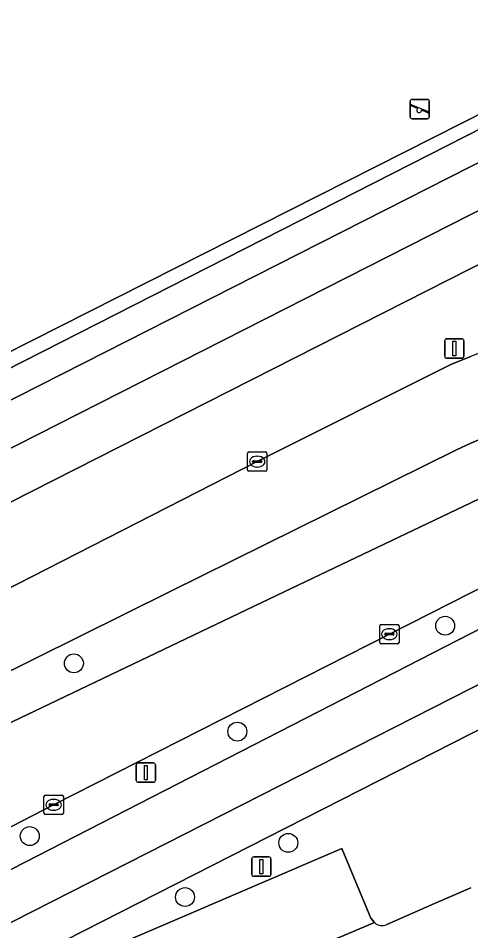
# Model space of a CAD drawing. Extents: x 158835 to 160077, y 386387 to 387778.
# Drawn here: x 159476.64 to 159500, y 386982.48 to 387029.65 of the extents above; entities that cross this region are included whole.
import ezdxf

# ---------------------------------------------------------------- set-up
doc = ezdxf.new("R2010")
doc.units = 0
for name, color, linetype in [('IMGEO_Berm_groen', 7, 'Continuous'), ('IMGEO_Boom', 7, 'Continuous'), ('IMGEO_Fietspad_gesloten', 7, 'Continuous'), ('IMGEO_Groenvoorziening', 7, 'Continuous'), ('IMGEO_Hek', 7, 'Continuous'), ('IMGEO_Kolk', 7, 'Continuous'), ('IMGEO_Lichtmast', 7, 'Continuous'), ('IMGEO_Parkeervlak_open', 7, 'Continuous'), ('IMGEO_Rijbaan_lokaal_gesloten', 7, 'Continuous'), ('IMGEO_Rijbaan_lokaal_open', 7, 'Continuous'), ('IMGEO_Speelvoorziening', 7, 'Continuous'), ('IMGEO_Voetpad_open', 7, 'Continuous')]:
    doc.layers.add(name, color=color, linetype=linetype)

msp = doc.modelspace()

# ---------------------------------------------------------------- linework, layer by layer
at = {"layer": 'IMGEO_Berm_groen'}
for points in [[(159542.722, 387038.347), (159543.219, 387037.35), (159541.973, 387036.637), (159541.384, 387037.744), (159526.369, 387030.114), (159500, 387016.714), (159467.11, 387000), (159462.49, 386997.652)], [(159464.216, 386994.127), (159471.674, 386997.886), (159475.81, 387000), (159488.977, 387006.731), (159499.008, 387011.77), (159500, 387012.171)], [(159504.791, 387009.706), (159500, 387007.682), (159499.27, 387007.345), (159484.456, 387000), (159465.952, 386990.826)], [(159500, 387004.606), (159501.961, 387005.543), (159506.555, 387007.488)], [(159466.95, 386988.806), (159490.366, 387000), (159500, 387004.606)], [(159503.135, 387001.53), (159500.114, 387000), (159500, 386999.942), (159495.8, 386997.815), (159478.468, 386988.994), (159469.441, 386984.349), (159469.365, 386984.31)], [(159470.25, 386982.573), (159470.367, 386982.632), (159500, 386997.852), (159503.991, 386999.902), (159504.177, 387000)]]:
    msp.add_lwpolyline(points, dxfattribs=at)
msp.add_arc((159524.184, 386950.945), 65.829, 104.49776, 111.55361, dxfattribs=at)
at = {"layer": 'IMGEO_Boom'}
for centre in [(159498.679, 386998.25), (159479.514, 386996.304), (159487.952, 386992.776), (159477.234, 386987.378), (159490.582, 386987.027), (159485.251, 386984.226)]:
    msp.add_circle(centre, 0.489, dxfattribs=at)
at = {"layer": 'IMGEO_Fietspad_gesloten'}
for points in [[(159541.774, 387040.757), (159525.224, 387032.339), (159500, 387019.508), (159461.651, 387000), (159457.994, 386998.14), (159427.151, 386982.568), (159426.93, 386982.455), (159428.091, 386980.187), (159430.863, 386981.562), (159435.117, 386983.724), (159455.497, 386994.147), (159459.552, 386996.189), (159462.49, 386997.652), (159467.11, 387000), (159500, 387016.714), (159526.369, 387030.114), (159541.384, 387037.744), (159542.722, 387038.347)], [(159504.177, 387000), (159503.991, 386999.902), (159500, 386997.852), (159470.367, 386982.632), (159471.468, 386980.489), (159500, 386995.002), (159505.284, 386997.69)]]:
    msp.add_lwpolyline(points, dxfattribs=at)
at = {"layer": 'IMGEO_Groenvoorziening'}
for points in [[(159492.942, 387127.124), (159492.925, 387127.157), (159491.486, 387129.957), (159491.48, 387129.969), (159454.996, 387200.96), (159454.739, 387200.828), (159488.799, 387134.444), (159483.442, 387131.694), (159530.436, 387039.892), (159523.22, 387036.235), (159466.963, 387007.729), (159456.775, 387027.573), (159364.368, 386980.011), (159361.936, 386981.03), (159330.518, 387042.115), (159326.469, 387040.039), (159326.519, 387039.941), (159327.376, 387040.359), (159360.9, 386972.353), (159374.649, 386979.517), (159454.32, 387020.797), (159462.644, 387004.65), (159523.508, 387035.675), (159536.529, 387042.312)], [(159483.442, 387131.694), (159453.236, 387116.189), (159453.617, 387115.493), (159447.106, 387112.128), (159446.642, 387112.841), (159431.844, 387105.183), (159432.221, 387104.371), (159425.755, 387101.094), (159425.292, 387101.79), (159413.519, 387095.807), (159415.826, 387091.297), (159418.055, 387087.12), (159407.481, 387081.56), (159395.596, 387075.514), (159389.288, 387072.22), (159387.317, 387071.247), (159330.518, 387042.115), (159361.936, 386981.03), (159364.368, 386980.011), (159456.775, 387027.573), (159466.963, 387007.729), (159523.22, 387036.235), (159530.436, 387039.892)]]:
    msp.add_lwpolyline(points, close=True, dxfattribs=at)
for points in [[(159544.661, 387048.936), (159542.986, 387052.135), (159502.907, 387130.51), (159500.854, 387134.543), (159500.023, 387134.106), (159497.339, 387131.46), (159496.863, 387130.991), (159497.252, 387130.141), (159499.01, 387131.678), (159508.729, 387111.673), (159529.134, 387073.356), (159541.779, 387046.483), (159540.605, 387045.925), (159536.529, 387042.312), (159523.508, 387035.675), (159462.644, 387004.65), (159463.326, 387003.338), (159500, 387021.989), (159524.214, 387034.303)], [(159506.154, 386995.792), (159500, 386992.659), (159472.365, 386978.59)], [(159479.384, 386980.742), (159493.354, 386986.736), (159494.845, 386983.132), (159495.037, 386982.903)], [(159495.665, 386982.815), (159498.122, 386983.885), (159500, 386984.697)]]:
    msp.add_lwpolyline(points, dxfattribs=at)
msp.add_arc((159495.41, 386983.281), 0.531, 225.3531, 298.6934, dxfattribs=at)
at = {"layer": 'IMGEO_Hek'}
msp.add_lwpolyline([(159462.644, 387004.65), (159523.508, 387035.675)], dxfattribs=at)
at = {"layer": 'IMGEO_Kolk'}
for p, q in [((159488.476, 387006.307), (159488.476, 387007.159)), ((159488.551, 387007.233), (159489.403, 387007.233)), ((159488.964, 387007.013), (159488.989, 387007.013)), ((159489.477, 387007.159), (159489.477, 387006.307)), ((159488.735, 387006.727), (159488.735, 387006.739)), ((159489.173, 387006.69), (159488.775, 387006.69)), ((159488.778, 387006.776), (159489.176, 387006.776)), ((159488.987, 387006.453), (159488.962, 387006.453)), ((159489.219, 387006.739), (159489.219, 387006.727)), ((159489.403, 387006.233), (159488.551, 387006.233)), ((159495.3, 386997.388), (159495.3, 386998.24)), ((159495.375, 386998.314), (159496.227, 386998.314)), ((159495.788, 386998.094), (159495.813, 386998.094)), ((159496.301, 386998.24), (159496.301, 386997.388)), ((159495.559, 386997.808), (159495.559, 386997.82)), ((159495.997, 386997.771), (159495.599, 386997.771)), ((159495.602, 386997.857), (159496, 386997.857)), ((159495.811, 386997.534), (159495.786, 386997.534)), ((159496.043, 386997.82), (159496.043, 386997.808)), ((159496.227, 386997.314), (159495.375, 386997.314)), ((159477.968, 386988.567), (159477.968, 386989.419)), ((159478.043, 386989.493), (159478.895, 386989.493)), ((159478.969, 386989.419), (159478.969, 386988.567)), ((159478.227, 386988.987), (159478.227, 386988.999)), ((159478.665, 386988.95), (159478.267, 386988.95)), ((159478.27, 386989.036), (159478.668, 386989.036)), ((159478.456, 386989.273), (159478.481, 386989.273)), ((159478.711, 386988.999), (159478.711, 386988.987)), ((159478.895, 386988.493), (159478.043, 386988.493)), ((159478.479, 386988.713), (159478.454, 386988.713))]:
    msp.add_line(p, q, dxfattribs=at)
for points in [[(159488.476, 387006.307), (159488.476, 387007.159)], [(159488.551, 387007.233), (159489.403, 387007.233)], [(159489.477, 387007.159), (159489.477, 387006.307)], [(159489.403, 387006.233), (159488.551, 387006.233)], [(159495.3, 386997.388), (159495.3, 386998.24)], [(159495.375, 386998.314), (159496.227, 386998.314)], [(159496.301, 386998.24), (159496.301, 386997.388)], [(159496.227, 386997.314), (159495.375, 386997.314)], [(159477.968, 386988.567), (159477.968, 386989.419)], [(159478.043, 386989.493), (159478.895, 386989.493)], [(159478.969, 386989.419), (159478.969, 386988.567)], [(159478.895, 386988.493), (159478.043, 386988.493)]]:
    msp.add_lwpolyline(points, dxfattribs=at)
for centre, radius, start, end in [((159488.553, 387007.157), 0.0765, 91.552, 178.448), ((159488.553, 387007.157), 0.0765, 91.552, 178.448), ((159489.401, 387007.157), 0.0765, 1.552, 88.448), ((159489.401, 387007.157), 0.0765, 1.552, 88.448), ((159488.775, 387006.736), 0.0403, 85.8775, 175.7526), ((159488.772, 387006.726), 0.0366, 178.938, 274.7102), ((159489.176, 387006.733), 0.043, 264.8664, 352.4533), ((159489.18, 387006.738), 0.0386, 1.7309, 96.639), ((159488.553, 387006.309), 0.0765, 181.552, 268.448), ((159488.553, 387006.309), 0.0765, 181.552, 268.448), ((159489.401, 387006.309), 0.0765, 271.552, 358.448), ((159489.401, 387006.309), 0.0765, 271.552, 358.448), ((159495.377, 386998.238), 0.0765, 91.552, 178.448), ((159495.377, 386998.238), 0.0765, 91.552, 178.448), ((159496.225, 386998.238), 0.0765, 1.552, 88.448), ((159496.225, 386998.238), 0.0765, 1.552, 88.448), ((159495.599, 386997.817), 0.0403, 85.8775, 175.7526), ((159495.596, 386997.807), 0.0366, 178.938, 274.7102), ((159496, 386997.814), 0.043, 264.8664, 352.4533), ((159496.004, 386997.819), 0.0386, 1.7309, 96.639), ((159495.377, 386997.39), 0.0765, 181.552, 268.448), ((159495.377, 386997.39), 0.0765, 181.552, 268.448), ((159496.225, 386997.39), 0.0765, 271.552, 358.448), ((159496.225, 386997.39), 0.0765, 271.552, 358.448), ((159478.045, 386989.417), 0.0765, 91.552, 178.448), ((159478.045, 386989.417), 0.0765, 91.552, 178.448), ((159478.893, 386989.417), 0.0765, 1.552, 88.448), ((159478.893, 386989.417), 0.0765, 1.552, 88.448), ((159478.267, 386988.996), 0.0403, 85.8775, 175.7526), ((159478.264, 386988.986), 0.0366, 178.938, 274.7102), ((159478.668, 386988.993), 0.043, 264.8664, 352.4533), ((159478.672, 386988.998), 0.0386, 1.7309, 96.639), ((159478.045, 386988.569), 0.0765, 181.552, 268.448), ((159478.045, 386988.569), 0.0765, 181.552, 268.448), ((159478.893, 386988.569), 0.0765, 271.552, 358.448), ((159478.893, 386988.569), 0.0765, 271.552, 358.448)]:
    msp.add_arc(centre, radius, start, end, dxfattribs=at)
for centre, major_axis, ratio, start_param, end_param in [((159488.963, 387006.733), (-0.387, 0.002), 0.722429, 4.712389, 7.853982), ((159488.988, 387006.733), (-0.39, 0.002), 0.717154, 1.570796, 4.712389), ((159495.787, 386997.814), (-0.387, 0.002), 0.722429, 4.712389, 7.853982), ((159495.812, 386997.814), (-0.39, 0.002), 0.717154, 1.570796, 4.712389), ((159478.455, 386988.993), (-0.387, 0.002), 0.722429, 4.712389, 7.853982), ((159478.48, 386988.993), (-0.39, 0.002), 0.717154, 1.570796, 4.712389)]:
    msp.add_ellipse(centre, major_axis=major_axis, ratio=ratio, start_param=start_param, end_param=end_param, dxfattribs=at)
at = {"layer": 'IMGEO_Lichtmast'}
for p, q in [((159498.657, 387012.178), (159498.657, 387012.978)), ((159498.657, 387012.978), (159498.657, 387012.178)), ((159498.757, 387013.078), (159499.547, 387013.078)), ((159499.547, 387013.078), (159498.757, 387013.078)), ((159499.647, 387012.978), (159499.647, 387012.178)), ((159499.647, 387012.178), (159499.647, 387012.978)), ((159499.547, 387012.078), (159498.757, 387012.078)), ((159498.757, 387012.078), (159499.547, 387012.078)), ((159482.731, 386990.257), (159482.731, 386991.057)), ((159482.731, 386991.057), (159482.731, 386990.257)), ((159482.831, 386991.157), (159483.621, 386991.157)), ((159483.621, 386991.157), (159482.831, 386991.157)), ((159483.721, 386991.057), (159483.721, 386990.257)), ((159483.721, 386990.257), (159483.721, 386991.057)), ((159483.621, 386990.157), (159482.831, 386990.157)), ((159482.831, 386990.157), (159483.621, 386990.157)), ((159488.695, 386985.4), (159488.695, 386986.2)), ((159488.695, 386986.2), (159488.695, 386985.4)), ((159488.795, 386986.3), (159489.585, 386986.3)), ((159489.585, 386986.3), (159488.795, 386986.3)), ((159489.685, 386986.2), (159489.685, 386985.4)), ((159489.685, 386985.4), (159489.685, 386986.2)), ((159489.585, 386985.3), (159488.795, 386985.3)), ((159488.795, 386985.3), (159489.585, 386985.3))]:
    msp.add_line(p, q, dxfattribs=at)
for points in [[(159499.077, 387012.953), (159499.227, 387012.953), (159499.227, 387012.203), (159499.077, 387012.203), (159499.077, 387012.953)], [(159483.151, 386991.032), (159483.301, 386991.032), (159483.301, 386990.282), (159483.151, 386990.282), (159483.151, 386991.032)], [(159489.115, 386986.175), (159489.265, 386986.175), (159489.265, 386985.425), (159489.115, 386985.425), (159489.115, 386986.175)]]:
    msp.add_lwpolyline(points, dxfattribs=at)
for centre, start, end in [((159498.757, 387012.978), 90, 180), ((159498.757, 387012.978), 90, 180), ((159499.547, 387012.978), 0, 90), ((159499.547, 387012.978), 360, 90), ((159498.757, 387012.178), 180, 270), ((159498.757, 387012.178), 180, 270), ((159499.547, 387012.178), 270, 0), ((159499.547, 387012.178), 270, 0), ((159482.831, 386991.057), 90, 180), ((159482.831, 386991.057), 90, 180), ((159483.621, 386991.057), 0, 90), ((159483.621, 386991.057), 360, 90), ((159482.831, 386990.257), 180, 270), ((159482.831, 386990.257), 180, 270), ((159483.621, 386990.257), 270, 0), ((159483.621, 386990.257), 270, 0), ((159488.795, 386986.2), 90, 180), ((159488.795, 386986.2), 90, 180), ((159489.585, 386986.2), 0, 90), ((159489.585, 386986.2), 360, 90), ((159488.795, 386985.4), 180, 270), ((159488.795, 386985.4), 180, 270), ((159489.585, 386985.4), 270, 0), ((159489.585, 386985.4), 270, 0)]:
    msp.add_arc(centre, 0.1, start, end, dxfattribs=at)
at = {"layer": 'IMGEO_Parkeervlak_open'}
msp.add_lwpolyline([(159481.349, 386977.062), (159488.855, 386980.294), (159495.037, 386982.903), (159494.845, 386983.132), (159493.354, 386986.736), (159479.384, 386980.742)], dxfattribs=at)
at = {"layer": 'IMGEO_Rijbaan_lokaal_gesloten'}
for points in [[(159500, 387012.171), (159499.008, 387011.77), (159488.977, 387006.731), (159475.81, 387000), (159471.674, 386997.886), (159464.216, 386994.127), (159465.952, 386990.826), (159484.456, 387000)], [(159484.456, 387000), (159499.27, 387007.345), (159500, 387007.682), (159504.791, 387009.706)], [(159506.555, 387007.488), (159501.961, 387005.543), (159500, 387004.606), (159490.366, 387000), (159466.95, 386988.806), (159469.441, 386984.349), (159478.468, 386988.994), (159495.8, 386997.815)], [(159495.8, 386997.815), (159500, 386999.942), (159500.114, 387000), (159503.135, 387001.53)]]:
    msp.add_lwpolyline(points, dxfattribs=at)
msp.add_arc((159524.184, 386950.945), 65.829, 104.49776, 111.55361, dxfattribs=at)
at = {"layer": 'IMGEO_Rijbaan_lokaal_open'}
for points in [[(159500, 386984.697), (159498.122, 386983.885), (159495.665, 386982.815)], [(159495.037, 386982.903), (159488.855, 386980.294), (159481.349, 386977.062)]]:
    msp.add_lwpolyline(points, dxfattribs=at)
msp.add_arc((159495.41, 386983.281), 0.531, 225.3531, 298.6934, dxfattribs=at)
at = {"layer": 'IMGEO_Speelvoorziening'}
for p, q in [((159496.873, 387024.554), (159496.873, 387025.354)), ((159496.873, 387025.354), (159496.873, 387024.554)), ((159496.973, 387025.454), (159497.763, 387025.454)), ((159497.763, 387025.454), (159496.973, 387025.454)), ((159497.863, 387025.354), (159497.863, 387024.554)), ((159497.863, 387024.554), (159497.863, 387025.354)), ((159497.256, 387024.982), (159496.917, 387025.119)), ((159496.942, 387025.179), (159497.818, 387024.826)), ((159497.794, 387024.766), (159497.454, 387024.903)), ((159497.763, 387024.454), (159496.973, 387024.454)), ((159496.973, 387024.454), (159497.763, 387024.454))]:
    msp.add_line(p, q, dxfattribs=at)
for centre, radius, start, end in [((159496.973, 387025.354), 0.1, 90, 180), ((159496.973, 387025.354), 0.1, 90, 180), ((159497.763, 387025.354), 0.1, 0, 90), ((159497.763, 387025.354), 0.1, 360, 90), ((159496.93, 387025.149), 0.0327, 68.078, 248.078), ((159497.335, 387024.892), 0.12, 130.9928, 5.1632), ((159497.806, 387024.796), 0.0327, 248.078, 68.078), ((159496.973, 387024.554), 0.1, 180, 270), ((159496.973, 387024.554), 0.1, 180, 270), ((159497.763, 387024.554), 0.1, 270, 0), ((159497.763, 387024.554), 0.1, 270, 0)]:
    msp.add_arc(centre, radius, start, end, dxfattribs=at)
at = {"layer": 'IMGEO_Voetpad_open'}
for points in [[(159544.906, 387044.825), (159524.214, 387034.303), (159500, 387021.989), (159463.326, 387003.338), (159456.761, 387000), (159380.296, 386961.115), (159378.735, 386960.331)], [(159500, 387019.508), (159525.224, 387032.339), (159541.774, 387040.757)], [(159381.329, 386959.114), (159426.93, 386982.455), (159427.151, 386982.568), (159457.994, 386998.14), (159461.651, 387000), (159500, 387019.508)], [(159505.284, 386997.69), (159500, 386995.002), (159471.468, 386980.489), (159470.526, 386979.98)], [(159472.365, 386978.59), (159500, 386992.659), (159506.154, 386995.792)]]:
    msp.add_lwpolyline(points, dxfattribs=at)

doc.saveas('drawing.dxf')
